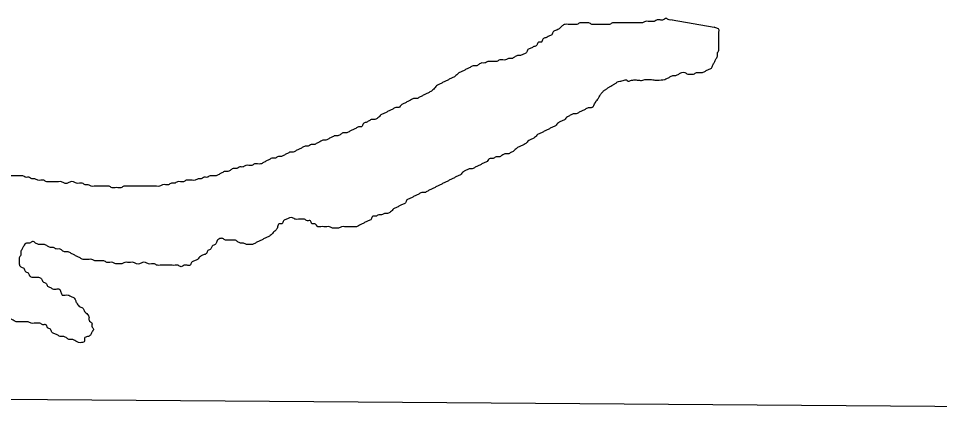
# Model space of a CAD drawing. Extents: x 813775 to 1157140, y 1757555 to 1979907.
# Drawn here: x 1012542 to 1014232, y 1864766 to 1865486 of the extents above; entities that cross this region are included whole.
import ezdxf

# ---------------------------------------------------------------- set-up
doc = ezdxf.new("R2010")
doc.units = 0
doc.layers.add('Level 5', color=7, linetype='Continuous')
doc.layers.add('Level 9', color=7, linetype='Continuous')

msp = doc.modelspace()

# ---------------------------------------------------------------- linework, layer by layer
at = {"layer": 'Level 5'}
msp.add_lwpolyline([(1012350.3, 1864787.9), (1014548.6, 1864771.5), (1016465, 1864765.9)], dxfattribs=at)
at = {"layer": 'Level 9'}
msp.add_lwpolyline([(1013741.1, 1865483.2), (1013818.1, 1865470.1)], dxfattribs=at)
for points in [[(1013741.1, 1865483.2), (1013735.7, 1865483.2), (1013730.2, 1865485.9), (1013724.8, 1865483.2), (1013719.3, 1865483.2), (1013713.9, 1865483.2), (1013708.4, 1865480.5), (1013703, 1865480.5), (1013697.5, 1865480.5), (1013692.1, 1865480.5), (1013686.6, 1865477.8), (1013681.2, 1865477.8), (1013675.7, 1865477.8), (1013670.3, 1865477.8), (1013664.8, 1865477.8), (1013659.4, 1865477.8), (1013653.9, 1865477.8), (1013648.5, 1865477.8), (1013643, 1865477.8), (1013637.6, 1865477.8), (1013632.1, 1865477.8), (1013626.6, 1865475), (1013621.2, 1865475), (1013615.7, 1865475), (1013610.3, 1865475), (1013604.8, 1865475), (1013599.4, 1865475), (1013593.9, 1865475), (1013588.5, 1865477.8), (1013583, 1865477.8), (1013577.6, 1865477.8), (1013572.1, 1865477.8), (1013566.7, 1865475), (1013561.2, 1865475), (1013555.8, 1865475), (1013550.3, 1865475), (1013544.9, 1865475), (1013539.4, 1865472.3), (1013534, 1865466.9), (1013528.5, 1865464.1), (1013523.1, 1865461.4), (1013520.3, 1865456), (1013514.9, 1865453.2), (1013509.4, 1865450.5), (1013504, 1865447.8), (1013501.3, 1865442.3), (1013495.8, 1865442.3), (1013493.1, 1865436.9), (1013487.6, 1865434.1), (1013482.2, 1865431.4), (1013476.7, 1865428.7), (1013474, 1865423.2), (1013468.6, 1865420.5), (1013463.1, 1865417.8), (1013457.7, 1865417.8), (1013452.2, 1865415), (1013446.8, 1865412.3), (1013441.3, 1865412.3), (1013435.8, 1865409.6), (1013430.4, 1865409.6), (1013424.9, 1865409.6), (1013419.5, 1865406.9), (1013414, 1865406.9), (1013408.6, 1865406.9), (1013403.1, 1865406.9), (1013397.7, 1865404.1), (1013392.2, 1865404.1), (1013386.8, 1865401.4), (1013381.3, 1865398.7), (1013375.9, 1865398.7), (1013370.4, 1865396), (1013365, 1865393.2), (1013359.5, 1865390.5), (1013354.1, 1865387.8), (1013348.6, 1865385), (1013343.2, 1865379.6), (1013337.7, 1865376.9), (1013332.3, 1865374.1), (1013326.8, 1865371.4), (1013321.4, 1865368.7), (1013315.9, 1865366), (1013310.5, 1865363.2), (1013305, 1865357.8), (1013299.6, 1865352.3), (1013294.1, 1865349.6), (1013288.7, 1865346.9), (1013283.2, 1865344.1), (1013277.8, 1865341.4), (1013272.3, 1865338.7), (1013266.9, 1865338.7), (1013261.4, 1865336)], [(1013727.9, 1865373.8), (1013731.6, 1865375.7), (1013737, 1865378.4), (1013742.5, 1865381.1), (1013747.9, 1865381.1), (1013753.4, 1865383.8), (1013758.9, 1865386.6), (1013764.3, 1865386.6), (1013769.8, 1865383.8), (1013775.2, 1865383.8), (1013780.7, 1865383.8), (1013786.1, 1865386.6), (1013791.6, 1865386.6), (1013797, 1865386.6), (1013802.5, 1865389.3), (1013807.9, 1865392), (1013813.4, 1865394.7), (1013816.1, 1865400.2), (1013818.8, 1865405.7), (1013821.5, 1865411.1), (1013824.3, 1865416.6), (1013824.3, 1865422), (1013827, 1865427.5), (1013827, 1865432.9), (1013827, 1865438.4), (1013827, 1865443.8), (1013827, 1865449.3), (1013827, 1865454.7), (1013827, 1865460.2), (1013827, 1865465.7), (1013821.5, 1865468.4), (1013818.1, 1865470.1)], [(1013596.1, 1865323.4), (1013602.1, 1865334.4), (1013604.8, 1865337.8), (1013607.6, 1865341.9), (1013609.6, 1865346), (1013613, 1865350.1), (1013616.4, 1865353.5), (1013620.5, 1865356.2), (1013624.6, 1865359), (1013628.7, 1865361.7), (1013632.8, 1865363.7), (1013636.9, 1865366.5), (1013641, 1865369.2), (1013645.1, 1865370.5), (1013649.1, 1865371.2), (1013653.2, 1865372.6), (1013657.3, 1865373.3), (1013660.7, 1865370.5), (1013664.8, 1865371.9), (1013668.9, 1865372.6), (1013673, 1865373.3), (1013677.1, 1865372.6), (1013681.2, 1865372.6), (1013685.3, 1865371.9), (1013689.3, 1865373.3), (1013693.4, 1865374), (1013697.5, 1865374), (1013701.6, 1865374), (1013705.7, 1865373.3), (1013709.8, 1865372.6), (1013713.9, 1865372.6), (1013727.9, 1865373.8)], [(1013261.4, 1865336), (1013256, 1865333.2), (1013250.5, 1865330.5), (1013245.1, 1865327.8), (1013239.6, 1865322.3), (1013234.1, 1865322.3), (1013228.7, 1865319.6), (1013223.2, 1865316.9), (1013217.8, 1865314.1), (1013212.3, 1865311.4), (1013206.9, 1865308.7), (1013201.4, 1865303.2), (1013196, 1865300.5), (1013190.5, 1865300.5), (1013185.1, 1865297.8), (1013179.6, 1865295.1), (1013174.2, 1865292.3), (1013171.5, 1865286.9), (1013166, 1865286.9), (1013160.6, 1865284.1), (1013155.1, 1865281.4), (1013149.7, 1865278.7), (1013144.2, 1865276), (1013138.7, 1865276), (1013133.3, 1865273.2), (1013127.8, 1865270.5), (1013122.4, 1865270.5), (1013116.9, 1865267.8), (1013111.5, 1865265.1), (1013106, 1865262.3), (1013100.6, 1865262.3), (1013095.1, 1865259.6), (1013089.7, 1865256.9), (1013084.2, 1865254.2), (1013078.8, 1865254.2), (1013073.3, 1865251.4), (1013067.9, 1865251.4), (1013062.4, 1865248.7), (1013057, 1865246), (1013051.5, 1865243.2), (1013046.1, 1865240.5), (1013040.6, 1865240.5), (1013035.2, 1865237.8), (1013029.7, 1865235.1), (1013024.3, 1865232.3), (1013018.8, 1865232.3), (1013013.4, 1865229.6), (1013007.9, 1865229.6), (1013002.5, 1865226.9), (1012997, 1865224.2), (1012991.6, 1865221.4), (1012986.1, 1865218.7), (1012980.7, 1865218.7), (1012975.2, 1865218.7), (1012969.8, 1865216), (1012964.3, 1865216), (1012958.9, 1865216), (1012953.4, 1865213.2), (1012947.9, 1865213.2), (1012942.5, 1865210.5), (1012937, 1865210.5), (1012931.6, 1865207.8), (1012926.1, 1865205.1), (1012920.7, 1865205.1), (1012915.2, 1865202.3), (1012909.8, 1865199.6), (1012904.3, 1865196.9), (1012898.9, 1865196.9), (1012893.4, 1865196.9), (1012888, 1865194.2), (1012882.5, 1865194.2), (1012877.1, 1865191.4), (1012871.6, 1865191.4), (1012866.2, 1865188.7), (1012860.7, 1865188.7), (1012855.3, 1865188.7), (1012849.8, 1865188.7), (1012844.4, 1865186), (1012838.9, 1865186), (1012833.5, 1865186), (1012828, 1865183.2), (1012822.6, 1865183.2), (1012817.1, 1865180.5), (1012811.7, 1865180.5), (1012806.2, 1865180.5), (1012800.8, 1865177.8), (1012795.3, 1865177.8), (1012789.9, 1865177.8), (1012784.4, 1865177.8), (1012779, 1865177.8), (1012773.5, 1865177.8)], [(1013596.1, 1865323.4), (1013592.6, 1865321.6), (1013587.1, 1865321.6), (1013581.7, 1865318.9), (1013576.2, 1865316.2), (1013570.8, 1865313.5), (1013565.3, 1865310.7), (1013559.9, 1865310.7), (1013554.4, 1865308), (1013549, 1865305.3), (1013543.5, 1865299.8), (1013538.1, 1865297.1), (1013532.6, 1865294.4), (1013527.2, 1865288.9), (1013521.7, 1865286.2), (1013516.3, 1865283.5), (1013510.8, 1865280.7), (1013505.3, 1865278), (1013499.9, 1865275.3), (1013494.4, 1865272.6), (1013489, 1865267.1), (1013483.5, 1865264.4), (1013478.1, 1865261.6), (1013472.6, 1865256.2), (1013467.2, 1865253.5), (1013461.7, 1865250.7), (1013456.3, 1865248), (1013450.8, 1865242.6), (1013445.4, 1865239.8), (1013439.9, 1865237.1), (1013434.5, 1865237.1), (1013429, 1865234.4), (1013423.6, 1865231.6), (1013418.1, 1865231.6), (1013412.7, 1865228.9), (1013407.2, 1865228.9), (1013401.8, 1865223.5), (1013396.3, 1865220.7), (1013390.9, 1865218), (1013385.4, 1865215.3), (1013380, 1865212.6), (1013374.5, 1865209.8), (1013369.1, 1865209.8), (1013363.6, 1865207.1), (1013358.2, 1865204.4), (1013352.7, 1865198.9), (1013347.3, 1865196.2), (1013341.8, 1865193.5), (1013336.4, 1865190.7), (1013330.9, 1865188), (1013325.5, 1865185.3), (1013320, 1865182.6), (1013314.5, 1865179.8), (1013309.1, 1865177.1), (1013303.6, 1865174.4), (1013298.2, 1865171.7), (1013292.7, 1865168.9), (1013287.3, 1865166.2), (1013281.8, 1865166.2), (1013276.4, 1865163.5), (1013270.9, 1865160.7), (1013265.5, 1865158), (1013260, 1865155.3), (1013254.6, 1865152.6), (1013251.9, 1865147.1), (1013246.4, 1865144.4), (1013241, 1865141.7), (1013235.5, 1865138.9), (1013230.1, 1865136.2), (1013224.6, 1865130.7), (1013219.1, 1865128), (1013213.7, 1865128)], [(1012773.5, 1865177.8), (1012768.1, 1865177.8), (1012762.6, 1865177.8), (1012757.1, 1865177.8), (1012751.7, 1865177.8), (1012746.2, 1865177.8), (1012740.8, 1865177.8), (1012735.3, 1865177.8), (1012729.9, 1865175.1), (1012724.4, 1865175.1), (1012719, 1865175.1), (1012713.5, 1865175.1), (1012708.1, 1865177.8), (1012702.6, 1865177.8), (1012697.2, 1865177.8), (1012691.7, 1865177.8), (1012686.3, 1865177.8), (1012680.8, 1865177.8), (1012675.4, 1865177.8), (1012669.9, 1865180.5), (1012664.5, 1865180.5), (1012659, 1865183.2), (1012653.6, 1865183.2), (1012648.1, 1865183.2), (1012642.7, 1865186), (1012637.2, 1865186), (1012631.8, 1865183.2), (1012626.3, 1865183.2), (1012620.9, 1865186), (1012615.4, 1865186), (1012610, 1865186), (1012604.5, 1865186), (1012599.1, 1865186), (1012593.6, 1865186), (1012588.2, 1865188.7), (1012582.7, 1865188.7), (1012577.3, 1865188.7), (1012571.8, 1865191.4), (1012566.4, 1865191.4), (1012560.9, 1865194.2), (1012555.4, 1865194.2), (1012550, 1865196.9), (1012544.5, 1865196.9), (1012539.1, 1865196.9), (1012533.6, 1865196.9), (1012528.2, 1865196.9), (1012522.7, 1865196.9), (1012517.3, 1865196.9), (1012511.8, 1865196.9), (1012506.4, 1865199.6), (1012500.9, 1865199.6), (1012495.5, 1865199.6), (1012490, 1865199.6), (1012484.6, 1865199.6), (1012479.1, 1865196.9), (1012473.7, 1865196.9), (1012468.2, 1865196.9), (1012462.8, 1865199.6), (1012457.3, 1865199.6), (1012451.9, 1865199.6), (1012446.4, 1865199.6), (1012441, 1865199.6), (1012435.5, 1865202.3), (1012430.1, 1865202.3), (1012424.6, 1865202.3), (1012419.2, 1865205.1), (1012413.7, 1865205.1), (1012408.3, 1865205.1), (1012402.8, 1865207.8), (1012397.4, 1865207.8), (1012391.9, 1865210.5), (1012386.5, 1865210.5), (1012381, 1865213.2), (1012375.6, 1865213.2), (1012370.1, 1865213.2), (1012364.6, 1865216), (1012359.2, 1865221.4), (1012353.7, 1865224.2), (1012348.3, 1865229.6), (1012342.8, 1865235.1), (1012337.4, 1865237.8), (1012331.9, 1865243.2), (1012326.5, 1865246), (1012321, 1865246), (1012315.6, 1865248.7), (1012310.1, 1865251.4), (1012304.7, 1865256.9), (1012299.2, 1865259.6), (1012293.8, 1865262.3), (1012288.3, 1865267.8), (1012282.9, 1865270.5)], [(1012608.6, 1864907.1), (1012603.1, 1864909.9), (1012600.4, 1864915.3), (1012595, 1864918), (1012592.2, 1864923.5), (1012586.8, 1864923.5), (1012581.3, 1864926.2), (1012575.9, 1864926.2), (1012570.4, 1864926.2), (1012565, 1864926.2), (1012559.5, 1864928.9), (1012554.1, 1864928.9), (1012548.6, 1864928.9), (1012543.2, 1864928.9), (1012537.7, 1864928.9), (1012532.3, 1864931.7), (1012526.8, 1864934.4), (1012521.4, 1864937.1), (1012515.9, 1864937.1), (1012510.5, 1864939.9), (1012505, 1864942.6), (1012499.6, 1864945.3), (1012494.1, 1864948), (1012488.7, 1864948), (1012483.2, 1864948), (1012477.8, 1864950.8), (1012472.3, 1864953.5), (1012466.9, 1864953.5), (1012461.4, 1864953.5), (1012456, 1864953.5), (1012450.5, 1864956.2), (1012445, 1864956.2), (1012442.3, 1864961.7), (1012439.6, 1864967.1), (1012434.1, 1864972.6), (1012428.7, 1864975.3), (1012426, 1864980.8), (1012420.5, 1864983.5), (1012415.1, 1864986.2), (1012409.6, 1864991.7), (1012404.2, 1864994.4), (1012398.7, 1864999.9), (1012393.3, 1865002.6), (1012387.8, 1865005.3), (1012382.4, 1865008), (1012376.9, 1865010.8), (1012371.5, 1865013.5), (1012366, 1865016.2), (1012363.3, 1865021.7), (1012357.8, 1865024.4), (1012352.4, 1865027.1), (1012346.9, 1865032.6), (1012341.5, 1865035.3), (1012336, 1865038), (1012333.3, 1865043.5), (1012327.8, 1865046.2), (1012322.4, 1865048.9), (1012319.7, 1865054.4), (1012314.2, 1865054.4), (1012308.8, 1865057.1), (1012303.3, 1865059.8), (1012297.9, 1865062.6), (1012292.4, 1865065.3), (1012287, 1865070.8), (1012281.5, 1865073.5), (1012276.1, 1865073.5), (1012270.6, 1865076.2), (1012265.2, 1865078.9), (1012259.7, 1865081.7), (1012254.3, 1865084.4), (1012248.8, 1865087.1), (1012243.3, 1865092.6), (1012237.9, 1865092.6), (1012232.4, 1865098), (1012227, 1865100.8), (1012221.5, 1865103.5), (1012216.1, 1865106.2), (1012210.6, 1865108.9), (1012205.2, 1865111.7), (1012199.7, 1865114.4), (1012194.3, 1865117.1), (1012188.8, 1865119.8), (1012183.4, 1865122.6), (1012177.9, 1865125.3), (1012172.5, 1865130.7), (1012167, 1865133.5), (1012161.6, 1865136.2), (1012156.1, 1865136.2), (1012150.7, 1865138.9), (1012145.2, 1865141.7), (1012139.8, 1865144.4)], [(1013213.7, 1865128), (1013208.2, 1865125.3), (1013202.8, 1865125.3), (1013197.3, 1865122.6), (1013191.9, 1865122.6), (1013189.2, 1865117.1), (1013183.7, 1865114.4), (1013178.3, 1865111.7), (1013172.8, 1865108.9), (1013167.4, 1865106.2), (1013161.9, 1865103.5), (1013156.5, 1865103.5), (1013151, 1865103.5), (1013145.6, 1865103.5), (1013140.1, 1865103.5), (1013134.7, 1865103.5), (1013129.2, 1865100.8), (1013123.7, 1865100.8), (1013118.3, 1865100.8), (1013112.8, 1865103.5), (1013107.4, 1865103.5), (1013101.9, 1865103.5), (1013096.5, 1865103.5), (1013091, 1865103.5), (1013085.6, 1865108.9), (1013080.1, 1865108.9), (1013077.4, 1865114.4), (1013072, 1865114.4), (1013066.5, 1865117.1), (1013061.1, 1865117.1), (1013055.6, 1865117.1), (1013050.2, 1865117.1), (1013044.7, 1865119.8), (1013039.3, 1865119.8), (1013033.8, 1865117.1), (1013028.4, 1865114.4), (1013025.6, 1865108.9), (1013020.2, 1865108.9), (1013017.4, 1865103.5), (1013014.7, 1865098), (1013009.3, 1865092.6), (1013003.8, 1865087.1), (1012998.4, 1865084.4), (1012992.9, 1865081.7), (1012987.5, 1865078.9), (1012982, 1865076.2), (1012976.6, 1865073.5), (1012971.1, 1865070.8), (1012965.7, 1865070.8), (1012960.2, 1865070.8), (1012954.8, 1865073.5), (1012949.3, 1865073.5), (1012943.9, 1865076.2), (1012938.4, 1865078.9), (1012933, 1865078.9), (1012927.5, 1865078.9), (1012922, 1865078.9), (1012916.6, 1865081.7), (1012911.1, 1865081.7), (1012905.7, 1865076.2), (1012903, 1865070.8), (1012897.5, 1865068), (1012894.8, 1865062.6), (1012889.3, 1865059.8), (1012886.6, 1865054.4), (1012881.2, 1865051.7), (1012875.7, 1865048.9), (1012870.3, 1865043.5), (1012864.8, 1865040.8), (1012859.4, 1865038), (1012856.6, 1865032.6), (1012851.2, 1865032.6), (1012845.7, 1865032.6), (1012840.3, 1865029.8), (1012834.8, 1865032.6), (1012829.4, 1865032.6), (1012823.9, 1865032.6), (1012818.5, 1865032.6), (1012813, 1865032.6), (1012807.6, 1865032.6), (1012802.1, 1865032.6), (1012796.7, 1865032.6), (1012791.2, 1865035.3), (1012785.8, 1865035.3), (1012780.3, 1865035.3), (1012774.9, 1865038), (1012769.4, 1865038), (1012764, 1865035.3), (1012758.5, 1865035.3), (1012753.1, 1865038), (1012747.6, 1865038)], [(1012747.6, 1865038), (1012742.2, 1865038), (1012736.7, 1865038), (1012731.2, 1865035.3), (1012725.8, 1865035.3), (1012720.3, 1865035.3), (1012714.9, 1865038), (1012709.4, 1865038), (1012704, 1865038), (1012698.5, 1865040.8), (1012693.1, 1865040.8), (1012687.6, 1865040.8), (1012682.2, 1865040.8), (1012676.7, 1865043.5), (1012671.3, 1865043.5), (1012665.8, 1865043.5), (1012660.4, 1865043.5), (1012654.9, 1865046.2), (1012649.5, 1865048.9), (1012644, 1865051.7), (1012638.6, 1865054.4), (1012633.1, 1865057.1), (1012627.7, 1865057.1), (1012622.2, 1865059.8), (1012616.8, 1865062.6), (1012611.3, 1865062.6), (1012605.9, 1865065.3), (1012600.4, 1865065.3), (1012595, 1865068), (1012589.5, 1865070.8), (1012584.1, 1865070.8), (1012578.6, 1865070.8), (1012573.2, 1865073.5), (1012567.7, 1865076.2), (1012562.3, 1865073.5), (1012556.8, 1865073.5), (1012551.4, 1865068), (1012548.6, 1865062.6), (1012545.9, 1865057.1), (1012545.9, 1865051.7), (1012543.2, 1865046.2), (1012543.2, 1865040.8), (1012543.2, 1865035.3), (1012545.9, 1865029.8), (1012551.4, 1865027.1), (1012554.1, 1865021.7), (1012559.5, 1865018.9), (1012562.3, 1865013.5), (1012567.7, 1865010.8), (1012573.2, 1865010.8), (1012578.6, 1865010.8), (1012584.1, 1865008), (1012586.8, 1865002.6), (1012592.2, 1864999.9), (1012595, 1864994.4), (1012600.4, 1864991.7), (1012605.9, 1864988.9), (1012611.3, 1864988.9), (1012616.8, 1864988.9), (1012619.5, 1864983.5), (1012622.2, 1864978), (1012627.7, 1864978), (1012633.1, 1864978), (1012638.6, 1864975.3), (1012644, 1864972.6), (1012646.8, 1864967.1), (1012649.5, 1864961.7), (1012654.9, 1864956.2), (1012660.4, 1864953.5), (1012663.1, 1864948), (1012668.6, 1864942.6), (1012671.3, 1864937.1), (1012671.3, 1864931.7), (1012676.7, 1864926.2), (1012676.7, 1864920.8), (1012679.5, 1864915.3), (1012676.7, 1864909.9), (1012674, 1864904.4), (1012668.6, 1864901.7), (1012663.1, 1864899), (1012663.1, 1864893.5), (1012657.7, 1864890.8), (1012652.2, 1864890.8), (1012646.8, 1864893.5), (1012641.3, 1864896.2), (1012635.8, 1864896.2), (1012630.4, 1864899), (1012624.9, 1864901.7), (1012619.5, 1864901.7), (1012614, 1864904.4), (1012608.6, 1864907.1)]]:
    msp.add_spline(points, degree=3, dxfattribs=at)

doc.saveas('drawing.dxf')
